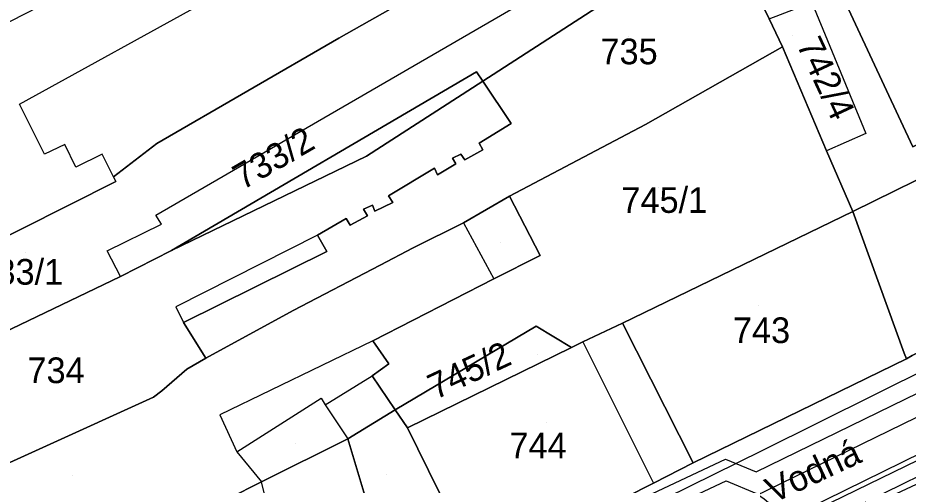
# Model space of a CAD drawing. Extents: x -263423 to -261326, y -1240067 to -1237864.
# Drawn here: x -262758.8 to -262689.3, y -1239131.3 to -1239094.9 of the extents above; entities that cross this region are included whole.
import ezdxf

# ---------------------------------------------------------------- set-up
doc = ezdxf.new("R2010")
doc.units = 0
for name, color, linetype in [('body_kn', 7, 'Continuous'), ('kladpar_druhypozemkov', 7, 'Continuous'), ('kladpar_hranice', 7, 'Continuous'), ('kladpar_parcelnecisla', 7, 'Continuous'), ('kladpar_plochy', 7, 'Continuous'), ('kladpar_sipky', 7, 'Continuous'), ('popisy', 7, 'Continuous'), ('tarchy_linie', 7, 'Continuous'), ('zappar_hrandruhpozemk', 7, 'Continuous')]:
    doc.layers.add(name, color=color, linetype=linetype)

msp = doc.modelspace()

# ---------------------------------------------------------------- linework, layer by layer
at = {"layer": 'body_kn'}
for p, q in [((-262700.19, -1239095.01), (-262700.19, -1239095.01)), ((-262700.19, -1239095.01), (-262700.19, -1239095.01)), ((-262733.73, -1239096.51), (-262733.73, -1239096.51)), ((-262699.16, -1239097.2), (-262699.16, -1239097.2)), ((-262723, -1239099.15), (-262723, -1239099.15)), ((-262723, -1239099.15), (-262723, -1239099.15)), ((-262722.51, -1239099.86), (-262722.51, -1239099.86)), ((-262758.62, -1239101.66), (-262758.62, -1239101.66)), ((-262720.3, -1239103.15), (-262720.3, -1239103.15)), ((-262709.83, -1239103.25), (-262709.83, -1239103.25)), ((-262709.83, -1239103.25), (-262709.83, -1239103.25)), ((-262692.65, -1239103.95), (-262692.65, -1239103.95)), ((-262755.09, -1239104.8), (-262755.09, -1239104.8)), ((-262747.93, -1239104.71), (-262747.93, -1239104.71)), ((-262722.8, -1239104.69), (-262722.8, -1239104.69)), ((-262722.5, -1239105.2), (-262722.5, -1239105.2)), ((-262695.72, -1239105.28), (-262695.72, -1239105.28)), ((-262756.67, -1239105.54), (-262756.67, -1239105.54)), ((-262752.19, -1239105.56), (-262752.19, -1239105.56)), ((-262731.58, -1239105.7), (-262731.58, -1239105.7)), ((-262724.86, -1239105.85), (-262724.86, -1239105.85)), ((-262724.22, -1239105.55), (-262724.22, -1239105.55)), ((-262723.91, -1239106), (-262723.91, -1239106)), ((-262754.23, -1239106.57), (-262754.23, -1239106.57)), ((-262726.27, -1239106.65), (-262726.27, -1239106.65)), ((-262724.62, -1239106.3), (-262724.62, -1239106.3)), ((-262751.29, -1239107.32), (-262751.29, -1239107.32)), ((-262751.29, -1239107.32), (-262751.29, -1239107.32)), ((-262726.03, -1239107.16), (-262726.03, -1239107.16)), ((-262751.11, -1239107.68), (-262751.11, -1239107.68)), ((-262751.11, -1239107.68), (-262751.11, -1239107.68)), ((-262729.87, -1239108.79), (-262729.87, -1239108.79)), ((-262720.42, -1239108.81), (-262720.42, -1239108.81)), ((-262731.1, -1239109.53), (-262731.1, -1239109.53)), ((-262729.51, -1239109.31), (-262729.51, -1239109.31)), ((-262747.99, -1239110.3), (-262747.99, -1239110.3)), ((-262731.8, -1239109.83), (-262731.8, -1239109.83)), ((-262731.5, -1239110.34), (-262731.5, -1239110.34)), ((-262730.92, -1239109.98), (-262730.92, -1239109.98)), ((-262693.67, -1239110.02), (-262693.67, -1239110.02)), ((-262747.56, -1239111.01), (-262747.56, -1239111.01)), ((-262733.15, -1239110.56), (-262733.15, -1239110.56)), ((-262724.02, -1239110.89), (-262724.02, -1239110.89)), ((-262724.02, -1239110.89), (-262724.02, -1239110.89)), ((-262732.84, -1239111.08), (-262732.84, -1239111.08)), ((-262735.4, -1239111.85), (-262735.4, -1239111.85)), ((-262735.4, -1239111.85), (-262735.4, -1239111.85)), ((-262751.8, -1239113.08), (-262751.8, -1239113.08)), ((-262746.78, -1239113.06), (-262746.78, -1239113.06)), ((-262734.67, -1239113.14), (-262734.67, -1239113.14)), ((-262727.93, -1239112.84), (-262727.93, -1239112.84)), ((-262718.05, -1239113.43), (-262718.05, -1239113.43)), ((-262730.5, -1239114.18), (-262730.5, -1239114.18)), ((-262750.76, -1239115.07), (-262750.76, -1239115.07)), ((-262750.76, -1239115.07), (-262750.76, -1239115.07)), ((-262721.64, -1239115.26), (-262721.64, -1239115.26)), ((-262746.44, -1239117.45), (-262746.44, -1239117.45)), ((-262737.3, -1239117.72), (-262737.3, -1239117.72)), ((-262745.83, -1239118.67), (-262745.83, -1239118.67)), ((-262718.36, -1239118.95), (-262718.36, -1239118.95)), ((-262711.63, -1239118.72), (-262711.63, -1239118.72)), ((-262711.63, -1239118.72), (-262711.63, -1239118.72)), ((-262731.07, -1239120.08), (-262731.07, -1239120.08)), ((-262731.07, -1239120.08), (-262731.07, -1239120.08)), ((-262715.6, -1239120.6), (-262715.6, -1239120.6)), ((-262714.7, -1239120.17), (-262714.7, -1239120.17)), ((-262714.7, -1239120.17), (-262714.7, -1239120.17)), ((-262744.11, -1239121.44), (-262744.11, -1239121.44)), ((-262689.66, -1239121.04), (-262689.66, -1239121.04)), ((-262729.84, -1239121.88), (-262729.84, -1239121.88)), ((-262689.48, -1239121.49), (-262689.48, -1239121.49)), ((-262689.48, -1239121.49), (-262689.48, -1239121.49)), ((-262745.59, -1239122.3), (-262745.59, -1239122.3)), ((-262731.13, -1239122.81), (-262731.13, -1239122.81)), ((-262747.53, -1239123.98), (-262747.53, -1239123.98)), ((-262748.18, -1239124.47), (-262748.18, -1239124.47)), ((-262748.18, -1239124.47), (-262748.18, -1239124.47)), ((-262735.11, -1239124.56), (-262735.11, -1239124.56)), ((-262734.8, -1239125.08), (-262734.8, -1239125.08)), ((-262729.35, -1239125.45), (-262729.35, -1239125.45)), ((-262743, -1239125.85), (-262743, -1239125.85)), ((-262728.37, -1239126.87), (-262728.37, -1239126.87)), ((-262728.37, -1239126.87), (-262728.37, -1239126.87)), ((-262733.02, -1239127.72), (-262733.02, -1239127.72)), ((-262741.67, -1239128.74), (-262741.67, -1239128.74)), ((-262700.74, -1239128.62), (-262700.74, -1239128.62)), ((-262706.12, -1239129.59), (-262706.12, -1239129.59)), ((-262703.59, -1239129.29), (-262703.59, -1239129.29)), ((-262701.19, -1239130.28), (-262701.19, -1239130.28)), ((-262739.76, -1239131.07), (-262739.76, -1239131.07)), ((-262709.21, -1239131.16), (-262709.21, -1239131.16)), ((-262703.55, -1239130.99), (-262703.55, -1239130.99))]:
    msp.add_line(p, q, dxfattribs=at)
at = {"layer": 'kladpar_druhypozemkov'}
for p, q in [((-262711.19, -1239096.42), (-262711.19, -1239096.42)), ((-262698.33, -1239096.29), (-262698.33, -1239096.29)), ((-262728.48, -1239102.79), (-262728.48, -1239102.79)), ((-262708.85, -1239108.12), (-262708.85, -1239108.12)), ((-262721.13, -1239112.39), (-262721.13, -1239112.39)), ((-262758.12, -1239113.19), (-262758.12, -1239113.19)), ((-262701.05, -1239117.35), (-262701.05, -1239117.35)), ((-262755.65, -1239120.99), (-262755.65, -1239120.99)), ((-262718.24, -1239121.18), (-262718.24, -1239121.18)), ((-262717.56, -1239126.45), (-262717.56, -1239126.45)), ((-262737.13, -1239128.09), (-262737.13, -1239128.09)), ((-262754.48, -1239130.61), (-262754.48, -1239130.61)), ((-262730.03, -1239130.51), (-262730.03, -1239130.51))]:
    msp.add_line(p, q, dxfattribs=at)
at = {"layer": 'kladpar_hranice'}
for points in [[(-262745.03, -1239088.13), (-262730.55, -1239078.97), (-262719.4, -1239070.96), (-262703.91, -1239059.22), (-262703.59, -1239058.91), (-262703.22, -1239059.43), (-262695.25, -1239069.38), (-262695.7, -1239069.69), (-262710.23, -1239081.07), (-262712.03, -1239082.3), (-262714.67, -1239078.24), (-262726.53, -1239086.43), (-262724.08, -1239090.62), (-262728.53, -1239093.57), (-262733.73, -1239096.51), (-262747.93, -1239104.71), (-262751.29, -1239107.32), (-262751.11, -1239107.68), (-262769.66, -1239117), (-262774.53, -1239103.7), (-262767.23, -1239099.21), (-262755.93, -1239093.42), (-262745.03, -1239088.13)], [(-262751.11, -1239107.68), (-262751.29, -1239107.32), (-262747.93, -1239104.71), (-262733.73, -1239096.51), (-262728.53, -1239093.57), (-262724.08, -1239090.62), (-262712.03, -1239082.3), (-262710.23, -1239081.07), (-262708.38, -1239083.59), (-262704.81, -1239088.43), (-262722.51, -1239099.86), (-262723, -1239099.15), (-262746.78, -1239113.06), (-262750.76, -1239115.07), (-262767.76, -1239123.22), (-262769.66, -1239117), (-262751.11, -1239107.68)], [(-262688.99, -1239104.98), (-262686.68, -1239103.82), (-262685.52, -1239106.01), (-262693.67, -1239110.02), (-262695.72, -1239105.28), (-262699.16, -1239097.2), (-262700.19, -1239095.01), (-262703.77, -1239087.63), (-262698.87, -1239083.86), (-262688.99, -1239104.98)], [(-262681.95, -1239093.5), (-262678.54, -1239100.06), (-262681.69, -1239101.77), (-262680.71, -1239103.63), (-262677.82, -1239102.17), (-262675.13, -1239100.83), (-262667.43, -1239096.93), (-262667.98, -1239095.84), (-262664.45, -1239094.2), (-262663.96, -1239095.23), (-262657.04, -1239092.01), (-262651.63, -1239102.93), (-262670.04, -1239112), (-262672.74, -1239113.28), (-262689.03, -1239121.24), (-262689.48, -1239121.49), (-262689.66, -1239121.04), (-262693.67, -1239110.02), (-262685.52, -1239106.01), (-262686.68, -1239103.82), (-262688.99, -1239104.98), (-262698.87, -1239083.86)], [(-262703.77, -1239087.63), (-262700.19, -1239095.01), (-262699.16, -1239097.2), (-262709.83, -1239103.25), (-262720.42, -1239108.81), (-262724.02, -1239110.89), (-262727.93, -1239112.84), (-262730.5, -1239114.18), (-262737.3, -1239117.72), (-262744.11, -1239121.44), (-262745.83, -1239118.67), (-262734.67, -1239113.14), (-262735.4, -1239111.85), (-262733.15, -1239110.56), (-262732.84, -1239111.08), (-262731.5, -1239110.34), (-262731.8, -1239109.83), (-262731.1, -1239109.53), (-262730.92, -1239109.98), (-262729.51, -1239109.31), (-262729.87, -1239108.79), (-262726.27, -1239106.65), (-262726.03, -1239107.16), (-262724.62, -1239106.3), (-262724.86, -1239105.85), (-262724.22, -1239105.55), (-262723.91, -1239106), (-262722.5, -1239105.2), (-262722.8, -1239104.69), (-262720.3, -1239103.15), (-262722.51, -1239099.86), (-262704.81, -1239088.43)], [(-262689.48, -1239121.49), (-262689.03, -1239121.24), (-262672.74, -1239113.28), (-262670.04, -1239112), (-262651.63, -1239102.93), (-262646.5, -1239100.44), (-262646.74, -1239099.8), (-262639.24, -1239096.15), (-262639, -1239096.73), (-262633.54, -1239094.11)], [(-262709.83, -1239103.25), (-262699.16, -1239097.2), (-262695.72, -1239105.28), (-262693.67, -1239110.02), (-262711.63, -1239118.72), (-262714.7, -1239120.17), (-262715.6, -1239120.6), (-262718.36, -1239118.95), (-262729.35, -1239125.45), (-262731.13, -1239122.81), (-262729.84, -1239121.88), (-262731.07, -1239120.08), (-262721.64, -1239115.26), (-262718.05, -1239113.43), (-262720.42, -1239108.81), (-262709.83, -1239103.25)], [(-262723, -1239099.15), (-262722.51, -1239099.86), (-262731.58, -1239105.7), (-262746.78, -1239113.06), (-262723, -1239099.15)], [(-262750.76, -1239115.07), (-262746.78, -1239113.06), (-262731.58, -1239105.7), (-262722.51, -1239099.86), (-262720.3, -1239103.15), (-262722.8, -1239104.69), (-262722.5, -1239105.2), (-262723.91, -1239106), (-262724.22, -1239105.55), (-262724.86, -1239105.85), (-262724.62, -1239106.3), (-262726.03, -1239107.16), (-262726.27, -1239106.65), (-262729.87, -1239108.79), (-262729.51, -1239109.31), (-262730.92, -1239109.98), (-262731.1, -1239109.53), (-262731.8, -1239109.83), (-262731.5, -1239110.34), (-262732.84, -1239111.08), (-262733.15, -1239110.56), (-262735.4, -1239111.85), (-262734.67, -1239113.14), (-262745.83, -1239118.67), (-262744.11, -1239121.44), (-262745.59, -1239122.3), (-262747.53, -1239123.98), (-262748.18, -1239124.47), (-262765.16, -1239132.17)], [(-262629.36, -1239102.72), (-262633.66, -1239104.91), (-262633.84, -1239104.59), (-262645.58, -1239110.43), (-262661.68, -1239118.15), (-262677.97, -1239126), (-262682.78, -1239128.5), (-262698.23, -1239135.72), (-262708.57, -1239135.75), (-262721.85, -1239142.01), (-262726.33, -1239144.01), (-262732.04, -1239146.68), (-262742.94, -1239151.84), (-262755.45, -1239158.12), (-262756.22, -1239155.69), (-262757.11, -1239152.87), (-262755.41, -1239153.42), (-262729.58, -1239141.46), (-262722.71, -1239137.99), (-262709.21, -1239131.16), (-262706.12, -1239129.59), (-262689.48, -1239121.49)], [(-262748.18, -1239124.47), (-262747.53, -1239123.98), (-262745.59, -1239122.3), (-262744.11, -1239121.44), (-262737.3, -1239117.72), (-262730.5, -1239114.18), (-262727.93, -1239112.84), (-262724.02, -1239110.89), (-262720.42, -1239108.81), (-262718.05, -1239113.43), (-262721.64, -1239115.26), (-262731.07, -1239120.08), (-262729.84, -1239121.88), (-262731.13, -1239122.81), (-262729.35, -1239125.45), (-262733.02, -1239127.72), (-262739.76, -1239131.07), (-262742.32, -1239132.35), (-262742.2, -1239132.8), (-262741.6, -1239134.08), (-262760.77, -1239143.32), (-262765.16, -1239132.17), (-262748.18, -1239124.47)], [(-262711.63, -1239118.72), (-262693.67, -1239110.02), (-262689.66, -1239121.04), (-262689.48, -1239121.49), (-262706.12, -1239129.59), (-262711.63, -1239118.72)], [(-262767.76, -1239123.22), (-262750.76, -1239115.07)], [(-262728.37, -1239126.87), (-262729.35, -1239125.45), (-262718.36, -1239118.95), (-262715.6, -1239120.6), (-262728.37, -1239126.87)], [(-262728.37, -1239126.87), (-262715.6, -1239120.6), (-262714.7, -1239120.17), (-262711.63, -1239118.72), (-262706.12, -1239129.59), (-262709.21, -1239131.16), (-262722.71, -1239137.99), (-262722.89, -1239137.6), (-262725.94, -1239131.82), (-262728.37, -1239126.87)], [(-262725.94, -1239131.82), (-262722.89, -1239137.6), (-262722.71, -1239137.99), (-262729.58, -1239141.46), (-262729.76, -1239141.01), (-262732.38, -1239136), (-262731.54, -1239132.65), (-262733.02, -1239127.72), (-262729.35, -1239125.45), (-262728.37, -1239126.87), (-262725.94, -1239131.82)], [(-262741.6, -1239134.08), (-262742.2, -1239132.8), (-262742.32, -1239132.35), (-262739.76, -1239131.07), (-262733.02, -1239127.72), (-262731.54, -1239132.65), (-262732.38, -1239136), (-262729.76, -1239141.01), (-262729.58, -1239141.46), (-262755.41, -1239153.42), (-262757.11, -1239152.87), (-262760.77, -1239143.32), (-262741.6, -1239134.08)]]:
    msp.add_lwpolyline(points, dxfattribs=at)
at = {"layer": 'kladpar_plochy'}
for points in [[(-262745.03, -1239088.13), (-262730.55, -1239078.97), (-262719.4, -1239070.96), (-262703.91, -1239059.22), (-262703.59, -1239058.91), (-262703.22, -1239059.43), (-262695.25, -1239069.38), (-262695.7, -1239069.69), (-262710.23, -1239081.07), (-262712.03, -1239082.3), (-262714.67, -1239078.24), (-262726.53, -1239086.43), (-262724.08, -1239090.62), (-262728.53, -1239093.57), (-262733.73, -1239096.51), (-262747.93, -1239104.71), (-262751.29, -1239107.32), (-262751.11, -1239107.68), (-262769.66, -1239117), (-262774.53, -1239103.7), (-262767.23, -1239099.21), (-262755.93, -1239093.42)], [(-262751.11, -1239107.68), (-262751.29, -1239107.32), (-262747.93, -1239104.71), (-262733.73, -1239096.51), (-262728.53, -1239093.57), (-262724.08, -1239090.62), (-262712.03, -1239082.3), (-262710.23, -1239081.07), (-262708.38, -1239083.59), (-262704.81, -1239088.43), (-262722.51, -1239099.86), (-262723, -1239099.15), (-262746.78, -1239113.06), (-262750.76, -1239115.07), (-262767.76, -1239123.22), (-262769.66, -1239117)], [(-262688.99, -1239104.98), (-262686.68, -1239103.82), (-262685.52, -1239106.01), (-262693.67, -1239110.02), (-262695.72, -1239105.28), (-262699.16, -1239097.2), (-262700.19, -1239095.01), (-262703.77, -1239087.63), (-262698.87, -1239083.86)], [(-262709.83, -1239103.25), (-262699.16, -1239097.2), (-262695.72, -1239105.28), (-262693.67, -1239110.02), (-262711.63, -1239118.72), (-262714.7, -1239120.17), (-262715.6, -1239120.6), (-262718.36, -1239118.95), (-262729.35, -1239125.45), (-262731.13, -1239122.81), (-262729.84, -1239121.88), (-262731.07, -1239120.08), (-262721.64, -1239115.26), (-262718.05, -1239113.43), (-262720.42, -1239108.81)], [(-262723, -1239099.15), (-262722.51, -1239099.86), (-262731.58, -1239105.7), (-262746.78, -1239113.06)], [(-262748.18, -1239124.47), (-262747.53, -1239123.98), (-262745.59, -1239122.3), (-262744.11, -1239121.44), (-262737.3, -1239117.72), (-262730.5, -1239114.18), (-262727.93, -1239112.84), (-262724.02, -1239110.89), (-262720.42, -1239108.81), (-262718.05, -1239113.43), (-262721.64, -1239115.26), (-262731.07, -1239120.08), (-262729.84, -1239121.88), (-262731.13, -1239122.81), (-262729.35, -1239125.45), (-262733.02, -1239127.72), (-262739.76, -1239131.07), (-262742.32, -1239132.35), (-262742.2, -1239132.8), (-262741.6, -1239134.08), (-262760.77, -1239143.32), (-262765.16, -1239132.17)], [(-262711.63, -1239118.72), (-262693.67, -1239110.02), (-262689.66, -1239121.04), (-262689.48, -1239121.49), (-262706.12, -1239129.59)], [(-262728.37, -1239126.87), (-262729.35, -1239125.45), (-262718.36, -1239118.95), (-262715.6, -1239120.6)], [(-262728.37, -1239126.87), (-262715.6, -1239120.6), (-262714.7, -1239120.17), (-262711.63, -1239118.72), (-262706.12, -1239129.59), (-262709.21, -1239131.16), (-262722.71, -1239137.99), (-262722.89, -1239137.6), (-262725.94, -1239131.82)], [(-262725.94, -1239131.82), (-262722.89, -1239137.6), (-262722.71, -1239137.99), (-262729.58, -1239141.46), (-262729.76, -1239141.01), (-262732.38, -1239136), (-262731.54, -1239132.65), (-262733.02, -1239127.72), (-262729.35, -1239125.45), (-262728.37, -1239126.87)], [(-262741.6, -1239134.08), (-262742.2, -1239132.8), (-262742.32, -1239132.35), (-262739.76, -1239131.07), (-262733.02, -1239127.72), (-262731.54, -1239132.65), (-262732.38, -1239136), (-262729.76, -1239141.01), (-262729.58, -1239141.46), (-262755.41, -1239153.42), (-262757.11, -1239152.87), (-262760.77, -1239143.32)]]:
    msp.add_lwpolyline(points, close=True, dxfattribs=at)
for points in [[(-262681.95, -1239093.5), (-262678.54, -1239100.06), (-262681.69, -1239101.77), (-262680.71, -1239103.63), (-262677.82, -1239102.17), (-262675.13, -1239100.83), (-262667.43, -1239096.93), (-262667.98, -1239095.84), (-262664.45, -1239094.2), (-262663.96, -1239095.23), (-262657.04, -1239092.01), (-262651.63, -1239102.93), (-262670.04, -1239112), (-262672.74, -1239113.28), (-262689.03, -1239121.24), (-262689.48, -1239121.49), (-262689.66, -1239121.04), (-262693.67, -1239110.02), (-262685.52, -1239106.01), (-262686.68, -1239103.82), (-262688.99, -1239104.98), (-262698.87, -1239083.86)], [(-262703.77, -1239087.63), (-262700.19, -1239095.01), (-262699.16, -1239097.2), (-262709.83, -1239103.25), (-262720.42, -1239108.81), (-262724.02, -1239110.89), (-262727.93, -1239112.84), (-262730.5, -1239114.18), (-262737.3, -1239117.72), (-262744.11, -1239121.44), (-262745.83, -1239118.67), (-262734.67, -1239113.14), (-262735.4, -1239111.85), (-262733.15, -1239110.56), (-262732.84, -1239111.08), (-262731.5, -1239110.34), (-262731.8, -1239109.83), (-262731.1, -1239109.53), (-262730.92, -1239109.98), (-262729.51, -1239109.31), (-262729.87, -1239108.79), (-262726.27, -1239106.65), (-262726.03, -1239107.16), (-262724.62, -1239106.3), (-262724.86, -1239105.85), (-262724.22, -1239105.55), (-262723.91, -1239106), (-262722.5, -1239105.2), (-262722.8, -1239104.69), (-262720.3, -1239103.15), (-262722.51, -1239099.86), (-262704.81, -1239088.43)], [(-262767.76, -1239123.22), (-262750.76, -1239115.07), (-262746.78, -1239113.06), (-262731.58, -1239105.7), (-262722.51, -1239099.86), (-262720.3, -1239103.15), (-262722.8, -1239104.69), (-262722.5, -1239105.2), (-262723.91, -1239106), (-262724.22, -1239105.55), (-262724.86, -1239105.85), (-262724.62, -1239106.3), (-262726.03, -1239107.16), (-262726.27, -1239106.65), (-262729.87, -1239108.79), (-262729.51, -1239109.31), (-262730.92, -1239109.98), (-262731.1, -1239109.53), (-262731.8, -1239109.83), (-262731.5, -1239110.34), (-262732.84, -1239111.08), (-262733.15, -1239110.56), (-262735.4, -1239111.85), (-262734.67, -1239113.14), (-262745.83, -1239118.67), (-262744.11, -1239121.44), (-262745.59, -1239122.3), (-262747.53, -1239123.98), (-262748.18, -1239124.47), (-262765.16, -1239132.17)], [(-262682.78, -1239128.5), (-262698.23, -1239135.72), (-262708.57, -1239135.75), (-262721.85, -1239142.01), (-262726.33, -1239144.01), (-262732.04, -1239146.68), (-262742.94, -1239151.84), (-262755.45, -1239158.12), (-262756.22, -1239155.69), (-262757.11, -1239152.87), (-262755.41, -1239153.42), (-262729.58, -1239141.46), (-262722.71, -1239137.99), (-262709.21, -1239131.16), (-262706.12, -1239129.59), (-262689.48, -1239121.49), (-262689.03, -1239121.24)]]:
    msp.add_lwpolyline(points, dxfattribs=at)
at = {"layer": 'kladpar_sipky'}
msp.add_line((-262730.67, -1239104.04), (-262730.67, -1239104.04), dxfattribs=at)
at = {"layer": 'tarchy_linie'}
for points in [[(-262763.27, -1239160.42), (-262763.7, -1239158.99), (-262763.72, -1239158.93), (-262764.11, -1239157.41), (-262748.32, -1239151.42), (-262714.59, -1239134.46), (-262703.59, -1239129.29), (-262701.19, -1239130.28), (-262655.8, -1239108.18), (-262613.31, -1239088.64)], [(-262702.38, -1239132.7), (-262655.11, -1239109.68), (-262612.66, -1239090.16)], [(-262765.28, -1239159.52), (-262747.77, -1239152.87), (-262713.89, -1239135.85), (-262703.55, -1239130.99), (-262701.18, -1239131.97), (-262700.57, -1239132.4), (-262698.77, -1239133.91), (-262680.77, -1239125.1), (-262676.58, -1239123.05), (-262670.7, -1239120.2), (-262667.39, -1239118.59), (-262647.37, -1239109.03), (-262644.37, -1239107.57), (-262636.24, -1239103.4), (-262621.72, -1239096.52), (-262618.29, -1239095.05), (-262614.87, -1239092.59), (-262612.18, -1239091.29)], [(-262763.72, -1239158.93), (-262747.77, -1239152.87), (-262713.89, -1239135.85), (-262703.55, -1239130.99), (-262701.18, -1239131.97), (-262700.57, -1239132.4), (-262698.77, -1239133.91), (-262680.77, -1239125.1), (-262676.58, -1239123.05), (-262670.7, -1239120.2), (-262647.37, -1239109.03), (-262644.37, -1239107.57), (-262636.24, -1239103.4), (-262621.72, -1239096.52), (-262618.29, -1239095.05), (-262614.87, -1239092.59), (-262612.18, -1239091.29)], [(-262614.07, -1239093.93), (-262617.52, -1239096.41), (-262621.05, -1239097.93), (-262635.53, -1239104.78), (-262643.69, -1239108.97), (-262646.69, -1239110.43), (-262670.02, -1239121.6), (-262675.9, -1239124.45), (-262680.09, -1239126.5), (-262698.12, -1239135.32), (-262697.98, -1239135.6), (-262698.23, -1239135.72), (-262697.87, -1239136.74), (-262700.23, -1239137.97), (-262702.11, -1239134.4), (-262703.14, -1239134.91), (-262704.09, -1239132.96), (-262713.19, -1239137.24), (-262731.37, -1239146.37), (-262732.04, -1239146.68), (-262732.03, -1239146.7), (-262747.22, -1239154.32), (-262763.27, -1239160.42)]]:
    msp.add_lwpolyline(points, dxfattribs=at)
at = {"layer": 'zappar_hrandruhpozemk'}
for p, q in [((-262758.62, -1239101.66), (-262727.5, -1239084.51)), ((-262747.99, -1239110.3), (-262719.33, -1239093.71)), ((-262700.19, -1239095.01), (-262696.87, -1239093.75)), ((-262696.87, -1239093.75), (-262692.65, -1239103.95)), ((-262692.65, -1239103.95), (-262695.72, -1239105.28)), ((-262724.02, -1239110.89), (-262721.64, -1239115.26)), ((-262735.4, -1239111.85), (-262746.44, -1239117.45)), ((-262746.44, -1239117.45), (-262745.83, -1239118.67)), ((-262731.07, -1239120.08), (-262743, -1239125.85)), ((-262714.7, -1239120.17), (-262709.21, -1239131.16)), ((-262734.8, -1239125.08), (-262731.13, -1239122.81)), ((-262734.8, -1239125.08), (-262733.02, -1239127.72)), ((-262743, -1239125.85), (-262741.67, -1239128.74)), ((-262741.67, -1239128.74), (-262739.76, -1239131.07))]:
    msp.add_line(p, q, dxfattribs=at)
for points in [[(-262751.29, -1239107.32), (-262752.19, -1239105.56), (-262754.23, -1239106.57), (-262755.09, -1239104.8), (-262756.67, -1239105.54), (-262758.62, -1239101.66)], [(-262750.76, -1239115.07), (-262751.8, -1239113.08), (-262747.56, -1239111.01), (-262747.99, -1239110.3)], [(-262728.77, -1239142.43), (-262700.74, -1239128.62), (-262669.95, -1239113.34)], [(-262741.67, -1239128.74), (-262735.11, -1239124.56), (-262734.8, -1239125.08)], [(-262698.23, -1239135.72), (-262698.47, -1239135.02), (-262698.46, -1239134.57), (-262698.26, -1239134.07), (-262678.82, -1239124.64)], [(-262737.25, -1239138.18), (-262738.53, -1239135.99), (-262739.76, -1239131.07)]]:
    msp.add_lwpolyline(points, dxfattribs=at)

# ---------------------------------------------------------------- texts
at = {"layer": 'kladpar_parcelnecisla'}
for s, rotation, p in [('742/4', 295, (-262698.08, -1239097.006)), ('733/2', 30, (-262741.239, -1239108.378)), ('745/2', 25, (-262726.194, -1239124.693))]:
    msp.add_text(s, height=2, rotation=rotation, dxfattribs=at).set_placement(p)
for s, p in [('735', (-262713.339, -1239098.55)), ('745/1', (-262711.707, -1239110.12)), ('733/1', (-262761.907, -1239115.71)), ('743', (-262703.014, -1239120.26)), ('734', (-262758.004, -1239123.38)), ('744', (-262720.432, -1239129.23))]:
    msp.add_text(s, height=2, dxfattribs=at).set_placement(p)
at = {"layer": 'popisy'}
msp.add_text('Vodná', height=2, rotation=25, dxfattribs=at).set_placement((-262699.857, -1239132.754))

doc.saveas('drawing.dxf')
